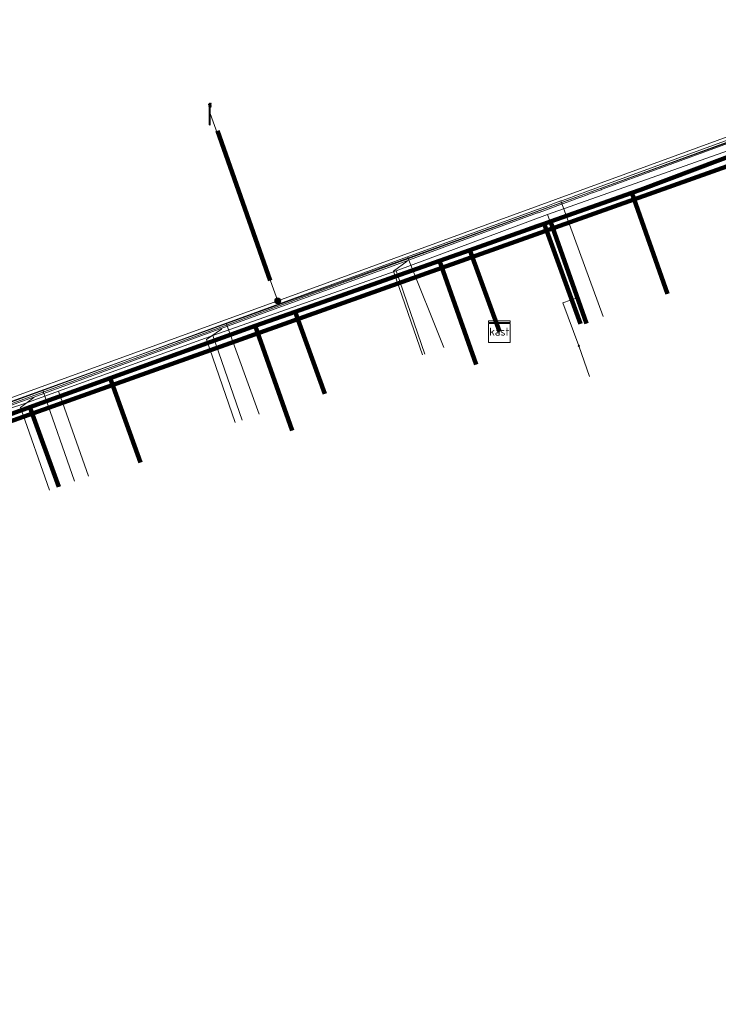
# Model space of a CAD drawing. Extents: x 152558 to 154479, y 462974 to 463683.
# Tile 558 of 638: x 154190 to 154216, y 463421 to 463457. Entities that reach past the tile are written whole.
import ezdxf
from ezdxf.enums import TextEntityAlignment as Align
from ezdxf.lldxf.tags import DXFTag

# ---------------------------------------------------------------- set-up
doc = ezdxf.new("R2010")
doc.units = 0
doc.header["$LTSCALE"] = 0.2
doc.layers.get('0').update_dxf_attribs({"linetype": 'CONTINUOUS'})
for name, color, linetype, lineweight in [('B-RO-KL-DATA_COAXIAAL_17_ZIGGO BV-G', 90, 'KL-DATA-N', 18), ('B-RO-KL-DATA_COAXIAAL_7_ZIGGO BV-G', 90, 'KL-DATA-N', 18), ('B-RO-KL-DATA_HULPSTUK_REGGEFIBER OPERATOR BV-S', 90, 'CONTINUOUS', 25), ('B-RO-KL-DATA_HULPSTUK_ZIGGO BV-S', 90, 'CONTINUOUS', 25), ('B-RO-KL-DATA_KABELBED_KPN BV-G', 90, 'CONTINUOUS', 100), ('B-RO-KL-DATA_KABELBED_ZIGGO BV-G', 90, 'CONTINUOUS', 100), ('B-RO-KL-DATA_REGGEFIBER OPERATOR BV-G', 90, 'KL-DATA-N', 18), ('B-RO-KL-ET_LS_230 V_GEMEENTE AMERSFOORT-G', 190, 'KL-LS-N', 18), ('B-RO-KL-ET_LS_400 V_STEDIN NETBEHEER BV-G', 190, 'KL-LS-N', 18), ('B-RO-KL-ET_LS_GEMEENTE AMERSFOORT-S', 190, 'CONTINUOUS', 25), ('B-RO-KL-ET_LS_HULPSTUK_GEMEENTE AMERSFOORT-S', 190, 'CONTINUOUS', 25), ('B-RO-KL-ET_LS_MANTELBUIS_110_GEMEENTE AMERSFOORT-G', 190, 'CONTINUOUS', 100), ('B-RO-KL-ET_MS_10 KV_STEDIN NETBEHEER BV-G', 130, 'KL-MS-N', 18), ('B-RO-KL-GAS_LD_PE_40_0.1 BAR_STEDIN NETBEHEER BV-G', 50, 'KL-GAS-LD-N', 18), ('B-RO-KL-GAS_LD_PVC_63_0.1 BAR_STEDIN NETBEHEER BV-G', 50, 'KL-GAS-LD-N', 18)]:
    doc.layers.add(name, color=color, linetype=linetype, lineweight=lineweight)
doc.styles.add('NLCS-ISO', font='NLCS-ISO.ttf')
tags = doc.linetypes.add('KL-DATA-N', pattern='A,4,-1,[101,NLCS.SHX,S=0.5,R=0,X=0,Y=0],-1,4,-1,["D",Standard,S=1,R=0,X=-0.25,Y=-0.5],-1.5', length=12.5).pattern_tags.tags
tags[18] = DXFTag(74, 10)
tags = doc.linetypes.add('KL-GAS-LD-N', pattern='A,4,-1,[69,NLCS.SHX,S=0.5,R=0,X=0,Y=0],-1,4,-1,["L",Standard,S=1,R=0,X=0.25,Y=-0.5],-2', length=13).pattern_tags.tags
tags[18] = DXFTag(74, 10)
tags = doc.linetypes.add('KL-LS-N', pattern='A,4,-1,[103,NLCS.SHX,S=0.75,R=0,X=0,Y=0],-1,4,-1,["L",Standard,S=1,R=0,X=0,Y=-0.5],-2', length=13).pattern_tags.tags
tags[18] = DXFTag(74, 10)
tags = doc.linetypes.add('KL-MS-N', pattern='A,4,-1,[103,NLCS.SHX,S=0.75,R=0,X=0,Y=0],-1,4,-1,["M",Standard,S=1,R=0,X=0,Y=-0.5],-2', length=13).pattern_tags.tags
tags[18] = DXFTag(74, 10)

# ---------------------------------------------------------------- blocks, each defined once
blk = doc.blocks.new('SKL-WTB_HULP_KAST-SO')
at = {"color": 0, "linetype": 'ByBlock', "lineweight": 18}
for points in [[(-2, 2), (2, 2), (2, 1.68), (-2, 1.68)], [(-2, 1.52), (2, 1.52), (2, -2), (-2, -2)]]:
    blk.add_lwpolyline(points, close=True, dxfattribs=at)
at = {"color": 0, "linetype": 'ByBlock', "lineweight": 18, "style": 'NLCS-ISO'}
blk.add_text('kast', height=1.5, dxfattribs=at).set_placement((0, 0), align=Align.MIDDLE_CENTER)
at = {"color": 0, "linetype": 'ByBlock', "lineweight": 18, "style": 'NLCS-ISO', "flags": 1}
for tag, p in [('TYPE', (2.5, 0)), ('LABEL', (2.5, -1.5)), ('OMSCHRIJVING', (2.5, -3))]:
    blk.add_attdef(tag, p, '', height=1, dxfattribs=at)
blk = doc.blocks.new('SKL-WTB_HULP_OVERIG-SO')
at = {"color": 0, "linetype": 'ByBlock', "lineweight": 18}
for points in [[(-0.14, 0.14), (0.14, -0.14)], [(0.14, 0.14), (-0.14, -0.14)]]:
    blk.add_lwpolyline(points, dxfattribs=at)
at = {"color": 0, "linetype": 'ByBlock', "lineweight": 18, "style": 'NLCS-ISO', "flags": 1}
for tag, p in [('TYPE', (1.5, 0)), ('LABEL', (1.5, -1.5)), ('OMSCHRIJVING', (1.5, -3))]:
    blk.add_attdef(tag, p, '', height=1, dxfattribs=at)
blk = doc.blocks.new('SKL-WTB_HULP_MOF-SO')
at = {"linetype": 'ByBlock', "lineweight": 18}
h = blk.add_hatch(color=0, dxfattribs=at)
h.dxf.hatch_style = 1
h.paths.add_polyline_path([(-0.5625, 0, 1), (0.5625, 0, 1)])
at = {"color": 0, "linetype": 'ByBlock', "lineweight": 18}
blk.add_circle((0, 0), 0.5625, dxfattribs=at)
at = {"color": 0, "linetype": 'ByBlock', "lineweight": 18, "style": 'NLCS-ISO', "flags": 1}
for tag, p in [('TYPE', (1.5, 0)), ('LABEL', (1.5, -1.5)), ('OMSCHRIJVING', (1.5, -3))]:
    blk.add_attdef(tag, p, '', height=1, dxfattribs=at)
blk = doc.blocks.new('SKL-ET_LS_MAST-SO')
for p, q in [((-0.05, 2.07), (0.05, 2.07)), ((-0.05, -2), (0.05, -2))]:
    blk.add_line(p, q)
for points in [[(-0.18, 1.76), (-0.22, 1.76), (-0.22, 1.84), (-0.18, 1.84), (-0.18, 1.79)], [(-0.05, -2), (-0.05, 2.07)], [(0.05, -2), (0.05, 2.07)], [(0.18, 1.92), (0.05, 1.92)], [(0.18, 1.89), (0.05, 1.89)], [(0.18, 1.89), (0.22, 1.89), (0.22, 1.97), (0.18, 1.97), (0.18, 1.92)], [(-0.18, 1.49), (-0.22, 1.49), (-0.22, 1.57), (-0.18, 1.57), (-0.18, 1.52)], [(-0.18, 1.79), (-0.05, 1.79)], [(-0.18, 1.76), (-0.05, 1.76)], [(-0.18, 1.52), (-0.05, 1.52)], [(-0.18, 1.49), (-0.05, 1.49)], [(0.18, 1.66), (0.05, 1.66)], [(0.18, 1.63), (0.05, 1.63)], [(0.18, 1.39), (0.05, 1.39)], [(0.18, 1.36), (0.05, 1.36)], [(0.18, 1.63), (0.22, 1.63), (0.22, 1.71), (0.18, 1.71), (0.18, 1.66)], [(0.18, 1.36), (0.22, 1.36), (0.22, 1.44), (0.18, 1.44), (0.18, 1.39)]]:
    blk.add_lwpolyline(points)

msp = doc.modelspace()

# ---------------------------------------------------------------- linework, layer by layer
at = {"layer": 'B-RO-KL-DATA_COAXIAAL_17_ZIGGO BV-G', "flags": 128}
for points in [[(154207.618, 463445.767), (154206.519, 463448.809), (154209.034, 463449.696), (154209.29, 463449.786), (154209.522, 463449.868), (154212.556, 463450.937), (154212.881, 463451.051), (154216.909, 463452.564), (154224.411, 463455.383), (154224.783, 463455.391), (154225.203, 463455.191), (154225.974, 463453.077), (154226.985, 463450.42), (154227.441, 463449.329), (154228.698, 463446.319), (154229.739, 463443.436), (154232.12, 463436.844), (154232.16, 463436.735), (154234.42, 463430.508), (154234.542, 463430.175), (154236.936, 463423.621), (154237.104, 463423.162), (154239.322, 463417.113), (154239.379, 463416.962), (154241.452, 463411.441), (154241.993, 463409.98), (154245.952, 463399.291), (154245.401, 463399.09)], [(154207.618, 463445.767), (154206.519, 463448.809), (154205.388, 463448.41), (154201.556, 463447.06), (154200.005, 463446.508), (154198.516, 463445.978), (154196.797, 463445.366), (154193.111, 463444.034), (154191.151, 463443.325), (154190.118, 463442.951), (154186.466, 463441.627), (154184.512, 463440.925), (154181.648, 463439.896), (154177.676, 463438.469), (154174.7, 463437.4), (154170.483, 463435.884), (154163.866, 463433.601), (154163.332, 463433.114), (154163.076, 463432.602), (154163.083, 463432.105), (154166.036, 463423.864), (154167.126, 463420.821), (154169.239, 463421.509)]]:
    msp.add_lwpolyline(points, dxfattribs=at)
at = {"layer": 'B-RO-KL-DATA_COAXIAAL_7_ZIGGO BV-G', "flags": 128}
for points in [[(154218.316, 463448.819), (154216.909, 463452.564), (154212.881, 463451.051), (154212.556, 463450.937), (154209.522, 463449.868), (154209.29, 463449.786), (154209.034, 463449.696), (154206.519, 463448.809), (154207.618, 463445.767)], [(154218.316, 463448.819), (154216.909, 463452.564), (154212.881, 463451.051), (154212.556, 463450.937), (154209.522, 463449.868), (154209.29, 463449.786), (154209.034, 463449.696), (154206.519, 463448.809), (154207.618, 463445.767)], [(154218.316, 463448.819), (154216.909, 463452.564), (154212.881, 463451.051), (154212.556, 463450.937), (154209.522, 463449.868), (154209.29, 463449.786), (154209.034, 463449.696), (154206.519, 463448.809), (154207.618, 463445.767)], [(154218.316, 463448.819), (154216.909, 463452.564), (154212.881, 463451.051), (154212.556, 463450.937), (154209.522, 463449.868), (154209.29, 463449.786), (154209.034, 463449.696), (154206.519, 463448.809), (154207.618, 463445.767)], [(154218.316, 463448.819), (154216.909, 463452.564), (154212.881, 463451.051), (154212.556, 463450.937), (154209.522, 463449.868), (154209.29, 463449.786), (154209.034, 463449.696), (154206.519, 463448.809), (154207.618, 463445.767)], [(154213.88, 463447.18), (154212.556, 463450.937), (154209.522, 463449.868), (154209.29, 463449.786), (154209.034, 463449.696), (154206.519, 463448.809), (154207.618, 463445.767)], [(154213.88, 463447.18), (154212.556, 463450.937), (154209.522, 463449.868), (154209.29, 463449.786), (154209.034, 463449.696), (154206.519, 463448.809), (154207.618, 463445.767)], [(154213.88, 463447.18), (154212.556, 463450.937), (154209.522, 463449.868), (154209.29, 463449.786), (154209.034, 463449.696), (154206.519, 463448.809), (154207.618, 463445.767)], [(154213.88, 463447.18), (154212.556, 463450.937), (154209.522, 463449.868), (154209.29, 463449.786), (154209.034, 463449.696), (154206.519, 463448.809), (154207.618, 463445.767)], [(154213.88, 463447.18), (154212.556, 463450.937), (154209.522, 463449.868), (154209.29, 463449.786), (154209.034, 463449.696), (154206.519, 463448.809), (154207.618, 463445.767)], [(154213.88, 463447.18), (154212.556, 463450.937), (154209.522, 463449.868), (154209.29, 463449.786), (154209.034, 463449.696), (154206.519, 463448.809), (154207.618, 463445.767)], [(154213.88, 463447.18), (154212.556, 463450.937), (154209.522, 463449.868), (154209.29, 463449.786), (154209.034, 463449.696), (154206.519, 463448.809), (154207.618, 463445.767)], [(154213.88, 463447.18), (154212.556, 463450.937), (154209.522, 463449.868), (154209.29, 463449.786), (154209.034, 463449.696), (154206.519, 463448.809), (154207.618, 463445.767)], [(154213.88, 463447.18), (154212.556, 463450.937), (154209.522, 463449.868), (154209.29, 463449.786), (154209.034, 463449.696), (154206.519, 463448.809), (154207.618, 463445.767)], [(154213.88, 463447.18), (154212.556, 463450.937), (154209.522, 463449.868), (154209.29, 463449.786), (154209.034, 463449.696), (154206.519, 463448.809), (154207.618, 463445.767)], [(154210.862, 463446.065), (154209.522, 463449.868), (154209.29, 463449.786), (154209.034, 463449.696), (154206.519, 463448.809), (154207.618, 463445.767)], [(154210.862, 463446.065), (154209.522, 463449.868), (154209.29, 463449.786), (154209.034, 463449.696), (154206.519, 463448.809), (154207.618, 463445.767)], [(154207.618, 463445.767), (154206.519, 463448.809), (154205.388, 463448.41), (154201.556, 463447.06), (154200.005, 463446.508), (154198.516, 463445.978), (154196.797, 463445.366), (154193.111, 463444.034), (154191.151, 463443.325), (154190.118, 463442.951), (154186.466, 463441.627), (154184.512, 463440.925), (154181.648, 463439.896), (154177.676, 463438.469), (154174.7, 463437.4), (154176.098, 463433.51)], [(154207.618, 463445.767), (154206.519, 463448.809), (154205.388, 463448.41), (154201.556, 463447.06), (154200.005, 463446.508), (154198.516, 463445.978), (154196.797, 463445.366), (154193.111, 463444.034), (154191.151, 463443.325), (154190.118, 463442.951), (154186.466, 463441.627), (154184.512, 463440.925), (154181.648, 463439.896), (154177.676, 463438.469), (154174.7, 463437.4), (154176.098, 463433.51)], [(154207.618, 463445.767), (154206.519, 463448.809), (154205.388, 463448.41), (154201.556, 463447.06), (154200.005, 463446.508), (154198.516, 463445.978), (154196.797, 463445.366), (154193.111, 463444.034), (154191.151, 463443.325), (154190.118, 463442.951), (154186.466, 463441.627), (154184.512, 463440.925), (154181.648, 463439.896), (154177.676, 463438.469), (154174.7, 463437.4), (154176.098, 463433.51)], [(154207.618, 463445.767), (154206.519, 463448.809), (154205.388, 463448.41), (154201.556, 463447.06), (154200.005, 463446.508), (154198.516, 463445.978), (154196.797, 463445.366), (154193.111, 463444.034), (154191.151, 463443.325), (154190.118, 463442.951), (154186.466, 463441.627), (154184.512, 463440.925), (154181.648, 463439.896), (154177.676, 463438.469), (154174.7, 463437.4), (154176.098, 463433.51)], [(154207.618, 463445.767), (154206.519, 463448.809), (154205.388, 463448.41), (154201.556, 463447.06), (154200.005, 463446.508), (154198.516, 463445.978), (154196.797, 463445.366), (154193.111, 463444.034), (154191.151, 463443.325), (154190.118, 463442.951), (154186.466, 463441.627), (154184.512, 463440.925), (154181.648, 463439.896), (154177.676, 463438.469), (154179.078, 463434.565)], [(154207.618, 463445.767), (154206.519, 463448.809), (154205.388, 463448.41), (154201.556, 463447.06), (154200.005, 463446.508), (154198.516, 463445.978), (154196.797, 463445.366), (154193.111, 463444.034), (154191.151, 463443.325), (154190.118, 463442.951), (154186.466, 463441.627), (154184.512, 463440.925), (154181.648, 463439.896), (154177.676, 463438.469), (154179.078, 463434.565)], [(154207.618, 463445.767), (154206.519, 463448.809), (154205.388, 463448.41), (154201.556, 463447.06), (154200.005, 463446.508), (154198.516, 463445.978), (154196.797, 463445.366), (154193.111, 463444.034), (154191.151, 463443.325), (154190.118, 463442.951), (154186.466, 463441.627), (154184.512, 463440.925), (154185.912, 463437.027)], [(154207.618, 463445.767), (154206.519, 463448.809), (154205.388, 463448.41), (154201.556, 463447.06), (154200.005, 463446.508), (154198.516, 463445.978), (154196.797, 463445.366), (154193.111, 463444.034), (154191.151, 463443.325), (154190.118, 463442.951), (154186.466, 463441.627), (154184.512, 463440.925), (154185.912, 463437.027)], [(154207.618, 463445.767), (154206.519, 463448.809), (154205.388, 463448.41), (154201.556, 463447.06), (154200.005, 463446.508), (154198.516, 463445.978), (154196.797, 463445.366), (154193.111, 463444.034), (154191.151, 463443.325), (154190.118, 463442.951), (154186.466, 463441.627), (154184.512, 463440.925), (154185.912, 463437.027)], [(154207.618, 463445.767), (154206.519, 463448.809), (154205.388, 463448.41), (154201.556, 463447.06), (154200.005, 463446.508), (154198.516, 463445.978), (154196.797, 463445.366), (154193.111, 463444.034), (154191.151, 463443.325), (154190.118, 463442.951), (154186.466, 463441.627), (154184.512, 463440.925), (154185.912, 463437.027)], [(154207.618, 463445.767), (154206.519, 463448.809), (154205.388, 463448.41), (154201.556, 463447.06), (154200.005, 463446.508), (154198.516, 463445.978), (154196.797, 463445.366), (154193.111, 463444.034), (154191.151, 463443.325), (154190.118, 463442.951), (154186.466, 463441.627), (154184.512, 463440.925), (154185.912, 463437.027)], [(154207.618, 463445.767), (154206.519, 463448.809), (154205.388, 463448.41), (154201.556, 463447.06), (154200.005, 463446.508), (154198.516, 463445.978), (154196.797, 463445.366), (154193.111, 463444.034), (154191.151, 463443.325), (154190.118, 463442.951), (154186.466, 463441.627), (154184.512, 463440.925), (154185.912, 463437.027)], [(154207.618, 463445.767), (154206.519, 463448.809), (154205.388, 463448.41), (154201.556, 463447.06), (154200.005, 463446.508), (154198.516, 463445.978), (154196.797, 463445.366), (154193.111, 463444.034), (154191.151, 463443.325), (154190.118, 463442.951), (154191.193, 463439.986)], [(154207.618, 463445.767), (154206.519, 463448.809), (154205.388, 463448.41), (154201.556, 463447.06), (154200.005, 463446.508), (154198.516, 463445.978), (154199.901, 463442.086)], [(154207.618, 463445.767), (154206.519, 463448.809), (154205.388, 463448.41), (154206.75, 463444.546)]]:
    msp.add_lwpolyline(points, dxfattribs=at)
at = {"layer": 'B-RO-KL-DATA_KABELBED_KPN BV-G', "flags": 128}
msp.add_lwpolyline([(154174.294, 463436.974), (154180.152, 463439.135), (154222.716, 463454.279), (154225.191, 463455.159)], dxfattribs=at)
at = {"layer": 'B-RO-KL-DATA_KABELBED_ZIGGO BV-G', "flags": 128}
for points in [[(154216.909, 463452.564), (154212.881, 463451.051)], [(154212.556, 463450.937), (154209.522, 463449.868)], [(154212.881, 463451.051), (154212.556, 463450.937)], [(154212.556, 463450.937), (154213.88, 463447.18)], [(154209.034, 463449.696), (154206.519, 463448.809)], [(154209.29, 463449.786), (154209.034, 463449.696)], [(154209.522, 463449.868), (154209.29, 463449.786)], [(154210.638, 463446.063), (154209.29, 463449.786)], [(154209.522, 463449.868), (154210.862, 463446.065)], [(154206.519, 463448.809), (154205.388, 463448.41)], [(154207.618, 463445.767), (154206.519, 463448.809)], [(154205.388, 463448.41), (154200.005, 463446.508)], [(154205.388, 463448.41), (154206.75, 463444.546)], [(154200.005, 463446.508), (154198.516, 463445.978)], [(154201.11, 463443.45), (154200.005, 463446.508)], [(154198.516, 463445.978), (154193.111, 463444.034)], [(154198.516, 463445.978), (154199.901, 463442.086)], [(154193.111, 463444.034), (154190.118, 463442.951)], [(154194.246, 463440.893), (154193.111, 463444.034)], [(154190.118, 463442.951), (154186.466, 463441.627)], [(154190.118, 463442.951), (154191.193, 463439.986)]]:
    msp.add_lwpolyline(points, dxfattribs=at)
at = {"layer": 'B-RO-KL-DATA_REGGEFIBER OPERATOR BV-G', "flags": 128}
for points in [[(154299.796, 463500.274), (154300.788, 463497.471), (154301.774, 463496.538), (154234.226, 463472.235), (154236.385, 463467.423), (154238.513, 463461.72), (154239.423, 463459.093), (154235.507, 463457.452), (154235.842, 463456.507), (154236.014, 463455.374), (154233.467, 463454.514), (154229.308, 463452.948), (154226.412, 463451.995), (154225.423, 463454.599), (154223.927, 463455.272), (154209.409, 463450.138)], [(154210.58, 463445.237), (154209.989, 463446.835), (154210.552, 463447.043), (154209.409, 463450.138), (154223.927, 463455.272), (154225.423, 463454.599), (154226.412, 463451.995)], [(154173.526, 463437.398), (154183.277, 463440.925), (154189.927, 463443.091), (154191.183, 463443.544), (154196.944, 463445.619), (154203.771, 463448.031), (154209.409, 463450.138)], [(154210.58, 463445.237), (154209.989, 463446.835), (154210.552, 463447.043), (154209.409, 463450.138)], [(154196.944, 463445.619), (154203.771, 463448.031), (154204.842, 463444.929)], [(154191.183, 463443.544), (154196.944, 463445.619)], [(154196.944, 463445.619), (154198.029, 463442.469)], [(154210.58, 463445.237), (154210.978, 463444.094)], [(154183.277, 463440.925), (154189.927, 463443.091), (154191.183, 463443.544)], [(154191.183, 463443.544), (154192.299, 463440.375)]]:
    msp.add_lwpolyline(points, dxfattribs=at)
at = {"layer": 'B-RO-KL-ET_LS_230 V_GEMEENTE AMERSFOORT-G', "flags": 128}
for points in [[(154199.358, 463446.9), (154196.837, 463453.905), (154196.837, 463453.905)], [(154199.358, 463446.915), (154216.651, 463453.225)], [(154182.466, 463440.78), (154199.358, 463446.92)]]:
    msp.add_lwpolyline(points, dxfattribs=at)
at = {"layer": 'B-RO-KL-ET_LS_400 V_STEDIN NETBEHEER BV-G', "flags": 128}
for points in [[(154167.529, 463423.591), (154165.966, 463423.051), (154162.543, 463432.132), (154162.552, 463432.609), (154162.816, 463433.099), (154163.192, 463433.49), (154224.844, 463456.021), (154224.994, 463456.023), (154225.126, 463455.992), (154225.217, 463455.89), (154236.225, 463425.47)], [(154165.73, 463423.817), (154162.593, 463432.141), (154162.602, 463432.596), (154162.857, 463433.069), (154163.22, 463433.447), (154172.983, 463437.015), (154173.017, 463437.027), (154173.027, 463437.031), (154173.625, 463437.25), (154173.645, 463437.257), (154173.666, 463437.265), (154173.705, 463437.279), (154174.367, 463437.521), (154174.373, 463437.523), (154174.384, 463437.527), (154174.91, 463437.719), (154175.073, 463437.778), (154175.108, 463437.791), (154175.111, 463437.792), (154175.124, 463437.797), (154175.744, 463438.024), (154175.77, 463438.033), (154175.808, 463438.047), (154183.45, 463440.84), (154183.817, 463440.974), (154190.077, 463443.262), (154190.26, 463443.329), (154196.015, 463445.432), (154196.897, 463445.754), (154197.25, 463445.883), (154204.172, 463448.413), (154204.599, 463448.569), (154209.046, 463450.194), (154209.064, 463450.2), (154209.373, 463450.313), (154209.397, 463450.322), (154209.711, 463450.437), (154209.76, 463450.455), (154210.01, 463450.546), (154210.107, 463450.582), (154210.144, 463450.596), (154210.424, 463450.698), (154210.473, 463450.716), (154210.73, 463450.81), (154210.797, 463450.834), (154211.081, 463450.938), (154211.086, 463450.94), (154211.411, 463451.059), (154211.457, 463451.076), (154213.58, 463451.852), (154224.853, 463455.971), (154224.989, 463455.973), (154225.099, 463455.947), (154225.173, 463455.864), (154227.449, 463449.574)], [(154204.752, 463444.898), (154203.674, 463448.018), (154204.179, 463448.394), (154204.172, 463448.413)], [(154197.77, 463442.379), (154196.705, 463445.471), (154197.257, 463445.864), (154197.25, 463445.883)], [(154190.845, 463439.863), (154189.763, 463442.934), (154190.267, 463443.31), (154190.26, 463443.329)]]:
    msp.add_lwpolyline(points, dxfattribs=at)
at = {"layer": 'B-RO-KL-ET_LS_MANTELBUIS_110_GEMEENTE AMERSFOORT-G', "flags": 128}
msp.add_lwpolyline([(154199.078, 463447.676), (154197.107, 463453.255)], dxfattribs=at)
at = {"layer": 'B-RO-KL-ET_MS_10 KV_STEDIN NETBEHEER BV-G', "flags": 128}
msp.add_lwpolyline([(154173.171, 463437.302), (154223.799, 463455.584), (154225.058, 463455.923), (154225.501, 463455.571), (154244.813, 463403.031)], dxfattribs=at)
at = {"layer": 'B-RO-KL-GAS_LD_PE_40_0.1 BAR_STEDIN NETBEHEER BV-G', "flags": 128}
for points in [[(154209.908, 463450.638), (154211.49, 463446.33)], [(154204.195, 463448.55), (154205.551, 463445.174)], [(154198.668, 463442.689), (154197.431, 463446.077)], [(154191.788, 463440.195), (154190.596, 463443.579)]]:
    msp.add_lwpolyline(points, dxfattribs=at)
at = {"layer": 'B-RO-KL-GAS_LD_PVC_63_0.1 BAR_STEDIN NETBEHEER BV-G', "flags": 128}
msp.add_lwpolyline([(154161.318, 463432.88), (154172.943, 463437.127), (154172.995, 463437.146), (154172.999, 463437.147), (154173.604, 463437.369), (154173.61, 463437.371), (154173.645, 463437.384), (154173.674, 463437.394), (154174.313, 463437.628), (154174.324, 463437.632), (154174.339, 463437.638), (154175.055, 463437.899), (154175.068, 463437.904), (154175.089, 463437.912), (154175.709, 463438.138), (154175.736, 463438.148), (154175.766, 463438.159), (154177.301, 463438.72), (154178.132, 463439.024), (154179.755, 463439.617), (154181.434, 463440.231), (154181.519, 463440.262), (154183.692, 463441.056), (154184.335, 463441.291), (154189.951, 463443.343), (154190.596, 463443.579), (154197.431, 463446.077), (154198.298, 463446.394), (154204.195, 463448.55), (154205.118, 463448.887), (154209.005, 463450.307), (154209.008, 463450.308), (154209.324, 463450.424), (154209.362, 463450.438), (154209.672, 463450.551), (154209.716, 463450.567), (154209.908, 463450.638), (154209.972, 463450.661), (154210.071, 463450.697), (154210.11, 463450.711), (154210.381, 463450.81), (154210.435, 463450.83), (154210.684, 463450.921), (154210.746, 463450.944), (154211.038, 463451.051), (154211.05, 463451.055), (154211.375, 463451.173), (154211.415, 463451.188), (154225.339, 463456.277), (154226.394, 463453.362)], dxfattribs=at)

# ---------------------------------------------------------------- block references
at = {"layer": 'B-RO-KL-DATA_HULPSTUK_REGGEFIBER OPERATOR BV-S', "xscale": 0.2, "yscale": 0.2, "zscale": 0.2}
msp.add_blockref('SKL-WTB_HULP_OVERIG-SO', (154210.58, 463445.237), dxfattribs=at)
at = {"layer": 'B-RO-KL-DATA_HULPSTUK_ZIGGO BV-S', "xscale": 0.2, "yscale": 0.2, "zscale": 0.2}
msp.add_blockref('SKL-WTB_HULP_KAST-SO', (154207.618, 463445.767), dxfattribs=at)
at = {"layer": 'B-RO-KL-ET_LS_GEMEENTE AMERSFOORT-S', "xscale": 0.2, "yscale": 0.2, "zscale": 0.2}
msp.add_blockref('SKL-ET_LS_MAST-SO', (154196.828, 463453.876), dxfattribs=at)
at = {"layer": 'B-RO-KL-ET_LS_HULPSTUK_GEMEENTE AMERSFOORT-S', "xscale": 0.2, "yscale": 0.2, "zscale": 0.2}
msp.add_blockref('SKL-WTB_HULP_MOF-SO', (154199.358, 463446.915), dxfattribs=at)

doc.saveas('drawing.dxf')
